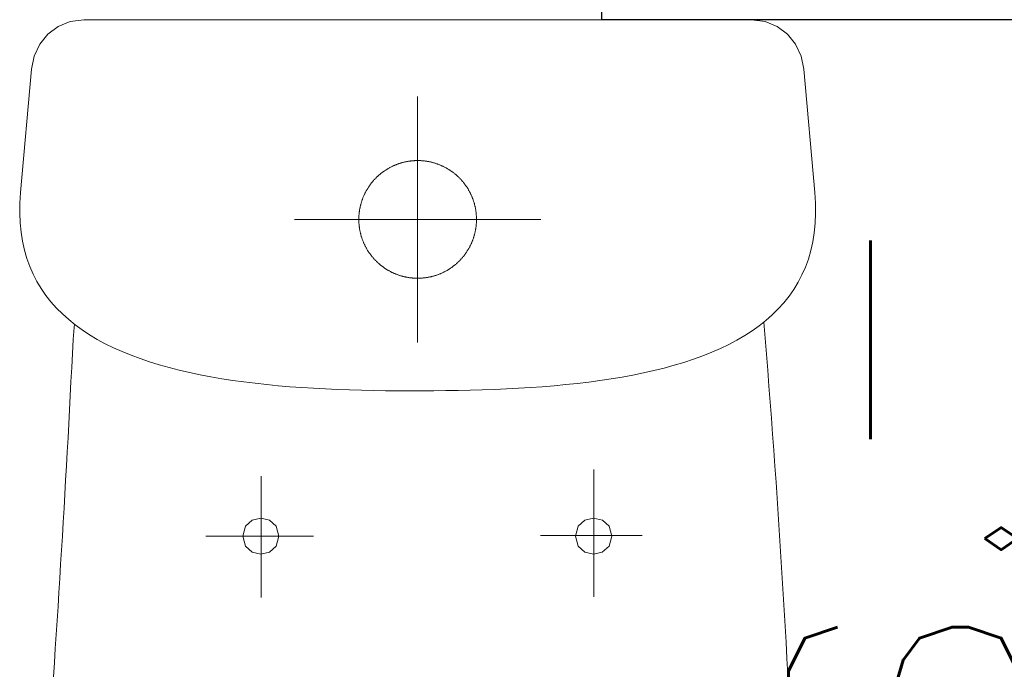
# Model space of a CAD drawing. Header units: inches. Extents: x 27484 to 71626, y -45113 to 39.
# Tile 270 of 280: x 35103 to 35149, y -22939 to -22909. Entities that reach past the tile are written whole.
import ezdxf
from ezdxf.enums import TextEntityAlignment as Align

# ---------------------------------------------------------------- set-up
doc = ezdxf.new("R2010")
doc.units = ezdxf.units.IN
doc.header["$LTSCALE"] = 50
doc.header["$MEASUREMENT"] = 0
doc.layers.add('A-ARMATURA', color=45, linetype='Continuous', lineweight=5)
for name, color, linetype in [('B-IWE', 2, 'Continuous'), ('R-MET-IWE', 2, 'Continuous'), ('rz_wentylacja', 10, 'Continuous')]:
    doc.layers.add(name, color=color, linetype=linetype)
doc.styles.get("Standard").update_dxf_attribs({"font": 'romans.shx'})

# ---------------------------------------------------------------- blocks, each defined once
blk = doc.blocks.new('A$C04280096')
at = {"layer": 'A-ARMATURA'}
for p, q in [((-161.82, -0.83), (-155.43, 0)), ((-155.43, 0), (155.43, 0)), ((155.43, 0), (161.82, -0.83)), ((-172.25, -6.79), (-167.48, -3.17)), ((-167.48, -3.17), (-161.82, -0.83)), ((161.82, -0.83), (167.48, -3.17)), ((167.48, -3.17), (172.25, -6.79)), ((-176, -11.46), (-172.25, -6.79)), ((172.25, -6.79), (176, -11.47)), ((-178.58, -16.96), (-176, -11.46)), ((176, -11.47), (178.58, -16.97)), ((-179.85, -23.06), (-178.58, -16.96)), ((178.58, -16.97), (179.85, -23.06)), ((-184.97, -80.5), (-179.85, -23.06)), ((179.85, -23.06), (184.97, -80.5)), ((0, -150.3), (0, -35.69)), ((-12.66, -68.7), (-12.92, -68.83)), ((-12.41, -68.57), (-12.66, -68.7)), ((-12.15, -68.44), (-12.41, -68.57)), ((-11.89, -68.31), (-12.15, -68.44)), ((-11.63, -68.19), (-11.89, -68.31)), ((-11.37, -68.07), (-11.63, -68.19)), ((-11.11, -67.95), (-11.37, -68.07)), ((-10.85, -67.84), (-11.11, -67.95)), ((-10.58, -67.72), (-10.85, -67.84)), ((-10.32, -67.62), (-10.58, -67.72)), ((-10.05, -67.51), (-10.32, -67.62)), ((-9.79, -67.4), (-10.05, -67.51)), ((-9.52, -67.3), (-9.79, -67.4)), ((-9.25, -67.21), (-9.52, -67.3)), ((-8.98, -67.11), (-9.25, -67.21)), ((-8.71, -67.02), (-8.98, -67.11)), ((-8.43, -66.93), (-8.71, -67.02)), ((-8.16, -66.84), (-8.43, -66.93)), ((-7.89, -66.76), (-8.16, -66.84)), ((-7.61, -66.68), (-7.89, -66.76)), ((-7.33, -66.6), (-7.61, -66.68)), ((-7.06, -66.52), (-7.33, -66.6)), ((-6.78, -66.45), (-7.06, -66.52)), ((-6.5, -66.38), (-6.78, -66.45)), ((-6.22, -66.31), (-6.5, -66.38)), ((-5.94, -66.25), (-6.22, -66.31)), ((-5.66, -66.19), (-5.94, -66.25)), ((-5.38, -66.13), (-5.66, -66.19)), ((-5.1, -66.08), (-5.38, -66.13)), ((-4.82, -66.02), (-5.1, -66.08)), ((-4.54, -65.97), (-4.82, -66.02)), ((-4.25, -65.93), (-4.54, -65.97)), ((-3.97, -65.89), (-4.25, -65.93)), ((-3.68, -65.85), (-3.97, -65.89)), ((-3.4, -65.81), (-3.68, -65.85)), ((-3.12, -65.77), (-3.4, -65.81)), ((-2.83, -65.74), (-3.12, -65.77)), ((-2.54, -65.72), (-2.83, -65.74)), ((-2.26, -65.69), (-2.54, -65.72)), ((-1.97, -65.67), (-2.26, -65.69)), ((-1.69, -65.65), (-1.97, -65.67)), ((-1.4, -65.63), (-1.69, -65.65)), ((-1.11, -65.62), (-1.4, -65.63)), ((-0.83, -65.61), (-1.11, -65.62)), ((-0.54, -65.6), (-0.83, -65.61)), ((-0.25, -65.6), (-0.54, -65.6)), ((0.03, -65.6), (-0.25, -65.6)), ((0.32, -65.6), (0.03, -65.6)), ((0.61, -65.6), (0.32, -65.6)), ((0.89, -65.61), (0.61, -65.6)), ((1.18, -65.62), (0.89, -65.61)), ((1.47, -65.64), (1.18, -65.62)), ((1.75, -65.65), (1.47, -65.64)), ((2.04, -65.67), (1.75, -65.65)), ((2.33, -65.7), (2.04, -65.67)), ((2.61, -65.72), (2.33, -65.7)), ((2.9, -65.75), (2.61, -65.72)), ((3.18, -65.78), (2.9, -65.75)), ((3.47, -65.82), (3.18, -65.78)), ((3.75, -65.86), (3.47, -65.82)), ((4.04, -65.9), (3.75, -65.86)), ((4.32, -65.94), (4.04, -65.9)), ((4.6, -65.99), (4.32, -65.94)), ((4.88, -66.04), (4.6, -65.99)), ((5.17, -66.09), (4.88, -66.04)), ((5.45, -66.14), (5.17, -66.09)), ((5.73, -66.2), (5.45, -66.14)), ((6.01, -66.26), (5.73, -66.2)), ((6.29, -66.33), (6.01, -66.26)), ((6.57, -66.4), (6.29, -66.33)), ((6.85, -66.47), (6.57, -66.4)), ((7.12, -66.54), (6.85, -66.47)), ((7.4, -66.62), (7.12, -66.54)), ((7.68, -66.69), (7.4, -66.62)), ((7.95, -66.78), (7.68, -66.69)), ((8.22, -66.86), (7.95, -66.78)), ((8.5, -66.95), (8.22, -66.86)), ((8.77, -67.04), (8.5, -66.95)), ((9.04, -67.13), (8.77, -67.04)), ((9.31, -67.23), (9.04, -67.13)), ((9.58, -67.33), (9.31, -67.23)), ((9.85, -67.43), (9.58, -67.33)), ((10.12, -67.53), (9.85, -67.43)), ((10.38, -67.64), (10.12, -67.53)), ((10.65, -67.75), (10.38, -67.64)), ((10.91, -67.86), (10.65, -67.75)), ((11.17, -67.98), (10.91, -67.86)), ((11.43, -68.1), (11.17, -67.98)), ((11.69, -68.22), (11.43, -68.1)), ((11.95, -68.34), (11.69, -68.22)), ((12.21, -68.47), (11.95, -68.34)), ((12.47, -68.6), (12.21, -68.47)), ((12.72, -68.73), (12.47, -68.6)), ((12.98, -68.86), (12.72, -68.73)), ((-18.94, -73.2), (-19.14, -73.39)), ((-18.73, -73), (-18.94, -73.2)), ((-18.52, -72.8), (-18.73, -73)), ((-18.31, -72.61), (-18.52, -72.8)), ((-18.09, -72.42), (-18.31, -72.61)), ((-17.87, -72.23), (-18.09, -72.42)), ((-17.66, -72.05), (-17.87, -72.23)), ((-17.44, -71.86), (-17.66, -72.05)), ((-17.21, -71.68), (-17.44, -71.86)), ((-16.99, -71.5), (-17.21, -71.68)), ((-16.76, -71.32), (-16.99, -71.5)), ((-16.54, -71.15), (-16.76, -71.32)), ((-16.31, -70.98), (-16.54, -71.15)), ((-16.08, -70.81), (-16.31, -70.98)), ((-15.84, -70.64), (-16.08, -70.81)), ((-15.61, -70.48), (-15.84, -70.64)), ((-15.37, -70.32), (-15.61, -70.48)), ((-15.13, -70.16), (-15.37, -70.32)), ((-14.89, -70), (-15.13, -70.16)), ((-14.65, -69.84), (-14.89, -70)), ((-14.41, -69.69), (-14.65, -69.84)), ((-14.16, -69.54), (-14.41, -69.69)), ((-13.92, -69.39), (-14.16, -69.54)), ((-13.67, -69.25), (-13.92, -69.39)), ((-13.42, -69.11), (-13.67, -69.25)), ((-13.17, -68.97), (-13.42, -69.11)), ((-12.92, -68.83), (-13.17, -68.97)), ((13.23, -69), (12.98, -68.86)), ((13.48, -69.14), (13.23, -69)), ((13.73, -69.28), (13.48, -69.14)), ((13.97, -69.43), (13.73, -69.28)), ((14.22, -69.58), (13.97, -69.43)), ((14.46, -69.73), (14.22, -69.58)), ((14.71, -69.88), (14.46, -69.73)), ((14.95, -70.03), (14.71, -69.88)), ((15.19, -70.19), (14.95, -70.03)), ((15.43, -70.35), (15.19, -70.19)), ((15.66, -70.52), (15.43, -70.35)), ((15.9, -70.68), (15.66, -70.52)), ((16.13, -70.85), (15.9, -70.68)), ((16.36, -71.02), (16.13, -70.85)), ((16.59, -71.19), (16.36, -71.02)), ((16.82, -71.37), (16.59, -71.19)), ((17.04, -71.54), (16.82, -71.37)), ((17.27, -71.72), (17.04, -71.54)), ((17.49, -71.91), (17.27, -71.72)), ((17.71, -72.09), (17.49, -71.91)), ((17.93, -72.28), (17.71, -72.09)), ((18.14, -72.46), (17.93, -72.28)), ((18.36, -72.66), (18.14, -72.46)), ((18.57, -72.85), (18.36, -72.66)), ((18.78, -73.04), (18.57, -72.85)), ((18.99, -73.24), (18.78, -73.04)), ((19.19, -73.44), (18.99, -73.24)), ((-22.8, -77.8), (-22.96, -78.04)), ((-22.64, -77.57), (-22.8, -77.8)), ((-22.48, -77.33), (-22.64, -77.57)), ((-22.31, -77.09), (-22.48, -77.33)), ((-22.14, -76.86), (-22.31, -77.09)), ((-21.97, -76.63), (-22.14, -76.86)), ((-21.8, -76.4), (-21.97, -76.63)), ((-21.63, -76.17), (-21.8, -76.4)), ((-21.45, -75.95), (-21.63, -76.17)), ((-21.27, -75.73), (-21.45, -75.95)), ((-21.09, -75.5), (-21.27, -75.73)), ((-20.9, -75.28), (-21.09, -75.5)), ((-20.72, -75.07), (-20.9, -75.28)), ((-20.53, -74.85), (-20.72, -75.07)), ((-20.34, -74.64), (-20.53, -74.85)), ((-20.14, -74.42), (-20.34, -74.64)), ((-19.95, -74.21), (-20.14, -74.42)), ((-19.75, -74.01), (-19.95, -74.21)), ((-19.55, -73.8), (-19.75, -74.01)), ((-19.35, -73.6), (-19.55, -73.8)), ((-19.14, -73.39), (-19.35, -73.6)), ((19.39, -73.64), (19.19, -73.44)), ((19.6, -73.85), (19.39, -73.64)), ((19.8, -74.05), (19.6, -73.85)), ((19.99, -74.26), (19.8, -74.05)), ((20.19, -74.47), (19.99, -74.26)), ((20.38, -74.69), (20.19, -74.47)), ((20.57, -74.9), (20.38, -74.69)), ((20.76, -75.12), (20.57, -74.9)), ((20.95, -75.33), (20.76, -75.12)), ((21.13, -75.56), (20.95, -75.33)), ((21.31, -75.78), (21.13, -75.56)), ((21.49, -76), (21.31, -75.78)), ((21.67, -76.23), (21.49, -76)), ((21.84, -76.46), (21.67, -76.23)), ((22.01, -76.69), (21.84, -76.46)), ((22.18, -76.92), (22.01, -76.69)), ((22.35, -77.15), (22.18, -76.92)), ((22.51, -77.38), (22.35, -77.15)), ((22.68, -77.62), (22.51, -77.38)), ((22.84, -77.86), (22.68, -77.62)), ((22.99, -78.1), (22.84, -77.86)), ((-185.28, -85.38), (-184.97, -80.5)), ((-25.24, -82.34), (-25.35, -82.61)), ((-25.13, -82.08), (-25.24, -82.34)), ((-25.01, -81.82), (-25.13, -82.08)), ((-24.89, -81.56), (-25.01, -81.82)), ((-24.77, -81.3), (-24.89, -81.56)), ((-24.65, -81.04), (-24.77, -81.3)), ((-24.52, -80.78), (-24.65, -81.04)), ((-24.39, -80.52), (-24.52, -80.78)), ((-24.26, -80.27), (-24.39, -80.52)), ((-24.13, -80.02), (-24.26, -80.27)), ((-23.99, -79.76), (-24.13, -80.02)), ((-23.85, -79.51), (-23.99, -79.76)), ((-23.71, -79.26), (-23.85, -79.51)), ((-23.56, -79.02), (-23.71, -79.26)), ((-23.42, -78.77), (-23.56, -79.02)), ((-23.27, -78.53), (-23.42, -78.77)), ((-23.11, -78.28), (-23.27, -78.53)), ((-22.96, -78.04), (-23.11, -78.28)), ((23.15, -78.34), (22.99, -78.1)), ((23.3, -78.58), (23.15, -78.34)), ((23.45, -78.83), (23.3, -78.58)), ((23.6, -79.08), (23.45, -78.83)), ((23.74, -79.32), (23.6, -79.08)), ((23.88, -79.57), (23.74, -79.32)), ((24.02, -79.82), (23.88, -79.57)), ((24.16, -80.08), (24.02, -79.82)), ((24.29, -80.33), (24.16, -80.08)), ((24.42, -80.58), (24.29, -80.33)), ((24.55, -80.84), (24.42, -80.58)), ((24.68, -81.1), (24.55, -80.84)), ((24.8, -81.36), (24.68, -81.1)), ((24.92, -81.62), (24.8, -81.36)), ((25.04, -81.88), (24.92, -81.62)), ((25.16, -82.14), (25.04, -81.88)), ((25.27, -82.41), (25.16, -82.14)), ((25.38, -82.67), (25.27, -82.41)), ((184.97, -80.5), (185.28, -85.44)), ((-185.34, -90.09), (-185.28, -85.38)), ((-26.73, -86.98), (-26.79, -87.26)), ((-26.66, -86.7), (-26.73, -86.98)), ((-26.6, -86.42), (-26.66, -86.7)), ((-26.53, -86.15), (-26.6, -86.42)), ((-26.45, -85.87), (-26.53, -86.15)), ((-26.38, -85.59), (-26.45, -85.87)), ((-26.3, -85.32), (-26.38, -85.59)), ((-26.22, -85.04), (-26.3, -85.32)), ((-26.13, -84.77), (-26.22, -85.04)), ((-26.04, -84.49), (-26.13, -84.77)), ((-25.95, -84.22), (-26.04, -84.49)), ((-25.86, -83.95), (-25.95, -84.22)), ((-25.76, -83.68), (-25.86, -83.95)), ((-25.67, -83.41), (-25.76, -83.68)), ((-25.56, -83.14), (-25.67, -83.41)), ((-25.46, -82.88), (-25.56, -83.14)), ((-25.35, -82.61), (-25.46, -82.88)), ((25.48, -82.94), (25.38, -82.67)), ((25.59, -83.21), (25.48, -82.94)), ((25.69, -83.47), (25.59, -83.21)), ((25.79, -83.74), (25.69, -83.47)), ((25.88, -84.01), (25.79, -83.74)), ((25.98, -84.29), (25.88, -84.01)), ((26.07, -84.56), (25.98, -84.29)), ((26.15, -84.83), (26.07, -84.56)), ((26.24, -85.11), (26.15, -84.83)), ((26.32, -85.38), (26.24, -85.11)), ((26.4, -85.66), (26.32, -85.38)), ((26.47, -85.93), (26.4, -85.66)), ((26.54, -86.21), (26.47, -85.93)), ((26.61, -86.49), (26.54, -86.21)), ((26.68, -86.77), (26.61, -86.49)), ((26.74, -87.05), (26.68, -86.77)), ((26.8, -87.33), (26.74, -87.05)), ((185.28, -85.44), (185.34, -90.2)), ((-185.15, -94.62), (-185.34, -90.09)), ((-27.36, -91.52), (-27.37, -91.81)), ((-27.34, -91.24), (-27.36, -91.52)), ((-27.32, -90.95), (-27.34, -91.24)), ((-27.3, -90.67), (-27.32, -90.95)), ((-27.27, -90.38), (-27.3, -90.67)), ((-27.24, -90.09), (-27.27, -90.38)), ((-27.21, -89.81), (-27.24, -90.09)), ((-27.18, -89.52), (-27.21, -89.81)), ((-27.14, -89.24), (-27.18, -89.52)), ((-27.1, -88.96), (-27.14, -89.24)), ((-27.05, -88.67), (-27.1, -88.96)), ((-27.01, -88.39), (-27.05, -88.67)), ((-26.96, -88.11), (-27.01, -88.39)), ((-26.9, -87.82), (-26.96, -88.11)), ((-26.85, -87.54), (-26.9, -87.82)), ((-26.79, -87.26), (-26.85, -87.54)), ((26.86, -87.61), (26.8, -87.33)), ((26.92, -87.89), (26.86, -87.61)), ((26.97, -88.17), (26.92, -87.89)), ((27.02, -88.46), (26.97, -88.17)), ((27.06, -88.74), (27.02, -88.46)), ((27.11, -89.02), (27.06, -88.74)), ((27.15, -89.31), (27.11, -89.02)), ((27.18, -89.59), (27.15, -89.31)), ((27.22, -89.88), (27.18, -89.59)), ((27.25, -90.16), (27.22, -89.88)), ((27.28, -90.45), (27.25, -90.16)), ((27.3, -90.73), (27.28, -90.45)), ((27.32, -91.02), (27.3, -90.73)), ((27.34, -91.3), (27.32, -91.02)), ((27.36, -91.59), (27.34, -91.3)), ((27.37, -91.88), (27.36, -91.59)), ((185.34, -90.2), (185.15, -94.79)), ((-184.71, -99), (-185.15, -94.62)), ((-57.3, -92.99), (57.3, -92.99)), ((-27.39, -92.67), (-27.4, -92.96)), ((-27.4, -92.96), (-27.39, -93.24)), ((-27.38, -92.1), (-27.39, -92.38)), ((-27.39, -92.38), (-27.39, -92.67)), ((-27.39, -93.24), (-27.39, -93.53)), ((-27.39, -93.53), (-27.38, -93.82)), ((-27.37, -91.81), (-27.38, -92.1)), ((-27.38, -93.82), (-27.37, -94.1)), ((-27.37, -94.1), (-27.36, -94.39)), ((-27.36, -94.39), (-27.34, -94.68)), ((-27.34, -94.68), (-27.32, -94.96)), ((-27.32, -94.96), (-27.3, -95.25)), ((-27.3, -95.25), (-27.28, -95.54)), ((-27.28, -95.54), (-27.25, -95.82)), ((-27.25, -95.82), (-27.22, -96.11)), ((-27.22, -96.11), (-27.18, -96.39)), ((27.17, -96.46), (27.21, -96.18)), ((27.21, -96.18), (27.24, -95.89)), ((27.24, -95.89), (27.27, -95.61)), ((27.27, -95.61), (27.3, -95.32)), ((27.3, -95.32), (27.32, -95.04)), ((27.32, -95.04), (27.34, -94.75)), ((27.34, -94.75), (27.36, -94.46)), ((27.36, -94.46), (27.37, -94.18)), ((27.38, -92.16), (27.37, -91.88)), ((27.37, -94.18), (27.38, -93.89)), ((27.39, -92.45), (27.38, -92.16)), ((27.38, -93.89), (27.39, -93.6)), ((27.39, -92.74), (27.39, -92.45)), ((27.4, -93.03), (27.39, -92.74)), ((27.39, -93.32), (27.4, -93.03)), ((27.39, -93.6), (27.39, -93.32)), ((27.4, -92.99), (27.4, -92.99)), ((27.4, -93.03), (27.4, -93.03)), ((185.15, -94.79), (184.7, -99.21)), ((-184.04, -103.2), (-184.71, -99)), ((-27.18, -96.39), (-27.15, -96.68)), ((-27.15, -96.68), (-27.11, -96.96)), ((-27.11, -96.96), (-27.06, -97.24)), ((-27.06, -97.24), (-27.02, -97.53)), ((-27.02, -97.53), (-26.97, -97.81)), ((-26.97, -97.81), (-26.92, -98.09)), ((-26.92, -98.09), (-26.86, -98.37)), ((-26.86, -98.37), (-26.8, -98.65)), ((-26.8, -98.65), (-26.74, -98.93)), ((-26.74, -98.93), (-26.68, -99.21)), ((-26.68, -99.21), (-26.61, -99.49)), ((-26.61, -99.49), (-26.54, -99.77)), ((-26.54, -99.77), (-26.47, -100.05)), ((-26.47, -100.05), (-26.4, -100.33)), ((-26.4, -100.33), (-26.32, -100.6)), ((-26.32, -100.6), (-26.24, -100.88)), ((-26.24, -100.88), (-26.15, -101.15)), ((26.22, -100.95), (26.3, -100.67)), ((26.3, -100.67), (26.38, -100.4)), ((26.38, -100.4), (26.45, -100.12)), ((26.45, -100.12), (26.53, -99.84)), ((26.53, -99.84), (26.6, -99.56)), ((26.6, -99.56), (26.66, -99.28)), ((26.66, -99.28), (26.73, -99)), ((26.73, -99), (26.79, -98.72)), ((26.79, -98.72), (26.85, -98.44)), ((26.85, -98.44), (26.9, -98.16)), ((26.9, -98.16), (26.96, -97.88)), ((26.96, -97.88), (27.01, -97.6)), ((27.01, -97.6), (27.05, -97.32)), ((27.05, -97.32), (27.1, -97.03)), ((27.1, -97.03), (27.14, -96.75)), ((27.14, -96.75), (27.17, -96.46)), ((184.7, -99.21), (184.02, -103.46)), ((-183.13, -107.25), (-184.04, -103.2)), ((-26.15, -101.15), (-26.07, -101.42)), ((-26.07, -101.42), (-25.98, -101.7)), ((-25.98, -101.7), (-25.88, -101.97)), ((-25.88, -101.97), (-25.79, -102.24)), ((-25.79, -102.24), (-25.69, -102.51)), ((-25.69, -102.51), (-25.59, -102.78)), ((-25.59, -102.78), (-25.48, -103.04)), ((-25.48, -103.04), (-25.38, -103.31)), ((-25.38, -103.31), (-25.27, -103.58)), ((-25.27, -103.58), (-25.16, -103.84)), ((-25.16, -103.84), (-25.04, -104.1)), ((-25.04, -104.1), (-24.92, -104.36)), ((-24.92, -104.36), (-24.8, -104.62)), ((-24.8, -104.62), (-24.68, -104.88)), ((-24.68, -104.88), (-24.55, -105.14)), ((-24.55, -105.14), (-24.43, -105.4)), ((-24.43, -105.4), (-24.29, -105.65)), ((24.26, -105.72), (24.39, -105.46)), ((24.39, -105.46), (24.52, -105.21)), ((24.52, -105.21), (24.65, -104.95)), ((24.65, -104.95), (24.77, -104.69)), ((24.77, -104.69), (24.89, -104.43)), ((24.89, -104.43), (25.01, -104.17)), ((25.01, -104.17), (25.13, -103.91)), ((25.13, -103.91), (25.24, -103.64)), ((25.24, -103.64), (25.35, -103.38)), ((25.35, -103.38), (25.46, -103.11)), ((25.46, -103.11), (25.56, -102.85)), ((25.56, -102.85), (25.66, -102.58)), ((25.66, -102.58), (25.76, -102.31)), ((25.76, -102.31), (25.86, -102.04)), ((25.86, -102.04), (25.95, -101.77)), ((25.95, -101.77), (26.04, -101.49)), ((26.04, -101.49), (26.13, -101.22)), ((26.13, -101.22), (26.22, -100.95)), ((184.02, -103.46), (183.1, -107.54)), ((-182, -111.14), (-183.13, -107.25)), ((-24.29, -105.65), (-24.16, -105.91)), ((-24.16, -105.91), (-24.02, -106.16)), ((-24.02, -106.16), (-23.88, -106.41)), ((-23.88, -106.41), (-23.74, -106.66)), ((-23.74, -106.66), (-23.6, -106.91)), ((-23.6, -106.91), (-23.45, -107.15)), ((-23.45, -107.15), (-23.3, -107.4)), ((-23.3, -107.4), (-23.15, -107.64)), ((-23.15, -107.64), (-23, -107.88)), ((-23, -107.88), (-22.84, -108.12)), ((-22.84, -108.12), (-22.68, -108.36)), ((-22.68, -108.36), (-22.52, -108.6)), ((-22.52, -108.6), (-22.35, -108.83)), ((-22.35, -108.83), (-22.18, -109.07)), ((-22.18, -109.07), (-22.01, -109.3)), ((-22.01, -109.3), (-21.84, -109.53)), ((-21.84, -109.53), (-21.67, -109.76)), ((-21.67, -109.76), (-21.49, -109.98)), ((-21.49, -109.98), (-21.31, -110.21)), ((21.27, -110.26), (21.45, -110.04)), ((21.45, -110.04), (21.62, -109.81)), ((21.62, -109.81), (21.8, -109.59)), ((21.8, -109.59), (21.97, -109.36)), ((21.97, -109.36), (22.14, -109.13)), ((22.14, -109.13), (22.31, -108.89)), ((22.31, -108.89), (22.47, -108.66)), ((22.47, -108.66), (22.64, -108.42)), ((22.64, -108.42), (22.8, -108.18)), ((22.8, -108.18), (22.96, -107.94)), ((22.96, -107.94), (23.11, -107.7)), ((23.11, -107.7), (23.26, -107.46)), ((23.26, -107.46), (23.41, -107.22)), ((23.41, -107.22), (23.56, -106.97)), ((23.56, -106.97), (23.71, -106.72)), ((23.71, -106.72), (23.85, -106.47)), ((23.85, -106.47), (23.99, -106.22)), ((23.99, -106.22), (24.13, -105.97)), ((24.13, -105.97), (24.26, -105.72)), ((183.1, -107.54), (181.95, -111.46)), ((-180.65, -114.88), (-182, -111.14)), ((-21.31, -110.21), (-21.13, -110.43)), ((-21.13, -110.43), (-20.95, -110.65)), ((-20.95, -110.65), (-20.76, -110.87)), ((-20.76, -110.87), (-20.57, -111.08)), ((-20.57, -111.08), (-20.38, -111.3)), ((-20.38, -111.3), (-20.19, -111.51)), ((-20.19, -111.51), (-19.99, -111.72)), ((-19.99, -111.72), (-19.8, -111.93)), ((-19.8, -111.93), (-19.6, -112.13)), ((-19.6, -112.13), (-19.4, -112.34)), ((-19.4, -112.34), (-19.19, -112.54)), ((-19.19, -112.54), (-18.99, -112.74)), ((-18.99, -112.74), (-18.78, -112.94)), ((-18.78, -112.94), (-18.57, -113.13)), ((-18.57, -113.13), (-18.36, -113.33)), ((-18.36, -113.33), (-18.14, -113.52)), ((-18.14, -113.52), (-17.93, -113.71)), ((-17.93, -113.71), (-17.71, -113.89)), ((-17.71, -113.89), (-17.49, -114.08)), ((-17.49, -114.08), (-17.27, -114.26)), ((-17.27, -114.26), (-17.04, -114.44)), ((-17.04, -114.44), (-16.82, -114.62)), ((-16.82, -114.62), (-16.59, -114.79)), ((16.76, -114.66), (16.99, -114.49)), ((16.99, -114.49), (17.21, -114.31)), ((17.21, -114.31), (17.43, -114.12)), ((17.43, -114.12), (17.65, -113.94)), ((17.65, -113.94), (17.87, -113.76)), ((17.87, -113.76), (18.09, -113.57)), ((18.09, -113.57), (18.3, -113.38)), ((18.3, -113.38), (18.52, -113.18)), ((18.52, -113.18), (18.73, -112.99)), ((18.73, -112.99), (18.94, -112.79)), ((18.94, -112.79), (19.14, -112.59)), ((19.14, -112.59), (19.35, -112.39)), ((19.35, -112.39), (19.55, -112.19)), ((19.55, -112.19), (19.75, -111.98)), ((19.75, -111.98), (19.95, -111.77)), ((19.95, -111.77), (20.14, -111.56)), ((20.14, -111.56), (20.33, -111.35)), ((20.33, -111.35), (20.53, -111.14)), ((20.53, -111.14), (20.71, -110.92)), ((20.71, -110.92), (20.9, -110.7)), ((20.9, -110.7), (21.09, -110.48)), ((21.09, -110.48), (21.27, -110.26)), ((181.95, -111.46), (180.58, -115.23)), ((-179.08, -118.47), (-180.65, -114.88)), ((-177.3, -121.91), (-179.08, -118.47)), ((-16.59, -114.79), (-16.36, -114.96)), ((-16.36, -114.96), (-16.13, -115.14)), ((-16.13, -115.14), (-15.9, -115.3)), ((-15.9, -115.3), (-15.66, -115.47)), ((-15.66, -115.47), (-15.43, -115.63)), ((-15.43, -115.63), (-15.19, -115.79)), ((-15.19, -115.79), (-14.95, -115.95)), ((-14.95, -115.95), (-14.71, -116.1)), ((-14.71, -116.1), (-14.47, -116.26)), ((-14.47, -116.26), (-14.22, -116.41)), ((-14.22, -116.41), (-13.98, -116.55)), ((-13.98, -116.55), (-13.73, -116.7)), ((-13.73, -116.7), (-13.48, -116.84)), ((-13.48, -116.84), (-13.23, -116.98)), ((-13.23, -116.98), (-12.98, -117.12)), ((-12.98, -117.12), (-12.72, -117.25)), ((-12.72, -117.25), (-12.47, -117.39)), ((-12.47, -117.39), (-12.21, -117.52)), ((-12.21, -117.52), (-11.96, -117.64)), ((-11.96, -117.64), (-11.7, -117.77)), ((-11.7, -117.77), (-11.44, -117.89)), ((-11.44, -117.89), (-11.18, -118.01)), ((-11.18, -118.01), (-10.91, -118.12)), ((-10.91, -118.12), (-10.65, -118.23)), ((-10.65, -118.23), (-10.38, -118.34)), ((-10.38, -118.34), (-10.12, -118.45)), ((-10.12, -118.45), (-9.85, -118.56)), ((-9.85, -118.56), (-9.58, -118.66)), ((-9.58, -118.66), (-9.31, -118.76)), ((-9.31, -118.76), (-9.04, -118.85)), ((-9.04, -118.85), (-8.77, -118.95)), ((-8.77, -118.95), (-8.5, -119.04)), ((-8.5, -119.04), (-8.23, -119.12)), ((-8.23, -119.12), (-7.95, -119.21)), ((-7.95, -119.21), (-7.68, -119.29)), ((7.88, -119.23), (8.16, -119.15)), ((8.16, -119.15), (8.43, -119.06)), ((8.43, -119.06), (8.7, -118.97)), ((8.7, -118.97), (8.97, -118.88)), ((8.97, -118.88), (9.25, -118.78)), ((9.25, -118.78), (9.52, -118.68)), ((9.52, -118.68), (9.78, -118.58)), ((9.78, -118.58), (10.05, -118.48)), ((10.05, -118.48), (10.32, -118.37)), ((10.32, -118.37), (10.58, -118.26)), ((10.58, -118.26), (10.85, -118.15)), ((10.85, -118.15), (11.11, -118.03)), ((11.11, -118.03), (11.37, -117.92)), ((11.37, -117.92), (11.63, -117.8)), ((11.63, -117.8), (11.89, -117.67)), ((11.89, -117.67), (12.15, -117.55)), ((12.15, -117.55), (12.4, -117.42)), ((12.4, -117.42), (12.66, -117.29)), ((12.66, -117.29), (12.91, -117.15)), ((12.91, -117.15), (13.17, -117.02)), ((13.17, -117.02), (13.42, -116.88)), ((13.42, -116.88), (13.67, -116.74)), ((13.67, -116.74), (13.91, -116.59)), ((13.91, -116.59), (14.16, -116.44)), ((14.16, -116.44), (14.41, -116.3)), ((14.41, -116.3), (14.65, -116.14)), ((14.65, -116.14), (14.89, -115.99)), ((14.89, -115.99), (15.13, -115.83)), ((15.13, -115.83), (15.37, -115.67)), ((15.37, -115.67), (15.6, -115.51)), ((15.6, -115.51), (15.84, -115.34)), ((15.84, -115.34), (16.07, -115.18)), ((16.07, -115.18), (16.3, -115.01)), ((16.3, -115.01), (16.53, -114.84)), ((16.53, -114.84), (16.76, -114.66)), ((178.98, -118.84), (177.18, -122.29)), ((180.58, -115.23), (178.98, -118.84)), ((-175.32, -125.21), (-177.3, -121.91)), ((-7.68, -119.29), (-7.4, -119.37)), ((-7.4, -119.37), (-7.13, -119.45)), ((-7.13, -119.45), (-6.85, -119.52)), ((-6.85, -119.52), (-6.57, -119.59)), ((-6.57, -119.59), (-6.29, -119.66)), ((-6.29, -119.66), (-6.01, -119.72)), ((-6.01, -119.72), (-5.73, -119.78)), ((-5.73, -119.78), (-5.45, -119.84)), ((-5.45, -119.84), (-5.17, -119.9)), ((-5.17, -119.9), (-4.89, -119.95)), ((-4.89, -119.95), (-4.6, -120)), ((-4.6, -120), (-4.32, -120.04)), ((-4.32, -120.04), (-4.04, -120.09)), ((-4.04, -120.09), (-3.75, -120.13)), ((-3.75, -120.13), (-3.47, -120.17)), ((-3.47, -120.17), (-3.18, -120.2)), ((-3.18, -120.2), (-2.9, -120.23)), ((-2.9, -120.23), (-2.61, -120.26)), ((-2.61, -120.26), (-2.33, -120.29)), ((-2.33, -120.29), (-2.04, -120.31)), ((-2.04, -120.31), (-1.76, -120.33)), ((-1.76, -120.33), (-1.47, -120.35)), ((-1.47, -120.35), (-1.18, -120.36)), ((-1.18, -120.36), (-0.9, -120.37)), ((-0.9, -120.37), (-0.61, -120.38)), ((-0.61, -120.38), (-0.32, -120.39)), ((-0.32, -120.39), (-0.04, -120.39)), ((-0.04, -120.39), (0.25, -120.39)), ((0.25, -120.39), (0.54, -120.38)), ((0.54, -120.38), (0.82, -120.38)), ((0.82, -120.38), (1.11, -120.37)), ((1.11, -120.37), (1.4, -120.35)), ((1.4, -120.35), (1.68, -120.34)), ((1.68, -120.34), (1.97, -120.32)), ((1.97, -120.32), (2.26, -120.29)), ((2.26, -120.29), (2.54, -120.27)), ((2.54, -120.27), (2.83, -120.24)), ((2.83, -120.24), (3.11, -120.21)), ((3.11, -120.21), (3.4, -120.18)), ((3.4, -120.18), (3.68, -120.14)), ((3.68, -120.14), (3.97, -120.1)), ((3.97, -120.1), (4.25, -120.06)), ((4.25, -120.06), (4.53, -120.01)), ((4.53, -120.01), (4.82, -119.96)), ((4.82, -119.96), (5.1, -119.91)), ((5.1, -119.91), (5.38, -119.85)), ((5.38, -119.85), (5.66, -119.8)), ((5.66, -119.8), (5.94, -119.74)), ((5.94, -119.74), (6.22, -119.67)), ((6.22, -119.67), (6.5, -119.61)), ((6.5, -119.61), (6.78, -119.54)), ((6.78, -119.54), (7.06, -119.46)), ((7.06, -119.46), (7.33, -119.39)), ((7.33, -119.39), (7.61, -119.31)), ((7.61, -119.31), (7.88, -119.23)), ((177.18, -122.29), (175.16, -125.6)), ((-173.14, -128.36), (-175.32, -125.21)), ((-170.76, -131.37), (-173.14, -128.36)), ((175.16, -125.6), (172.95, -128.76)), ((-168.2, -134.25), (-170.76, -131.37)), ((170.54, -131.78), (167.94, -134.67)), ((172.95, -128.76), (170.54, -131.78)), ((-165.45, -137), (-168.2, -134.25)), ((-162.53, -139.61), (-165.45, -137)), ((165.16, -137.41), (162.19, -140.02)), ((167.94, -134.67), (165.16, -137.41)), ((-159.44, -142.1), (-162.53, -139.61)), ((-159.94, -143.35), (-159.8, -141.81)), ((-156.18, -144.47), (-159.44, -142.1)), ((162.19, -140.02), (159.06, -142.51)), ((161.15, -140.85), (161.32, -142.74)), ((-160.46, -148.9), (-159.94, -143.35)), ((-152.76, -146.71), (-156.18, -144.47)), ((-149.19, -148.84), (-152.76, -146.71)), ((155.76, -144.86), (152.29, -147.1)), ((159.06, -142.51), (155.76, -144.86)), ((161.32, -142.74), (161.82, -148.3)), ((-145.47, -150.85), (-149.19, -148.84)), ((-141.61, -152.75), (-145.47, -150.85)), ((144.91, -151.21), (140.99, -153.1)), ((148.67, -149.21), (144.91, -151.21)), ((152.29, -147.1), (148.67, -149.21)), ((-137.6, -154.55), (-141.61, -152.75)), ((-133.47, -156.23), (-137.6, -154.55)), ((136.94, -154.87), (132.76, -156.54)), ((140.99, -153.1), (136.94, -154.87)), ((-129.21, -157.82), (-133.47, -156.23)), ((-124.83, -159.3), (-129.21, -157.82)), ((-120.34, -160.69), (-124.83, -159.3)), ((124.02, -159.56), (119.47, -160.93)), ((128.45, -158.1), (124.02, -159.56)), ((132.76, -156.54), (128.45, -158.1)), ((-115.74, -161.98), (-120.34, -160.69)), ((-111.03, -163.18), (-115.74, -161.98)), ((-106.22, -164.3), (-111.03, -163.18)), ((-101.32, -165.33), (-106.22, -164.3)), ((105.2, -164.47), (100.25, -165.48)), ((110.06, -163.38), (105.2, -164.47)), ((114.82, -162.2), (110.06, -163.38)), ((119.47, -160.93), (114.82, -162.2)), ((-96.34, -166.28), (-101.32, -165.33)), ((-91.27, -167.15), (-96.34, -166.28)), ((-86.13, -167.94), (-91.27, -167.15)), ((-80.92, -168.66), (-86.13, -167.94)), ((-75.64, -169.31), (-80.92, -168.66)), ((-70.3, -169.9), (-75.64, -169.31)), ((74.31, -169.36), (68.93, -169.93)), ((79.64, -168.73), (74.31, -169.36)), ((84.9, -168.03), (79.64, -168.73)), ((90.09, -167.25), (84.9, -168.03)), ((95.21, -166.41), (90.09, -167.25)), ((100.25, -165.48), (95.21, -166.41)), ((-64.91, -170.42), (-70.3, -169.9)), ((-59.47, -170.88), (-64.91, -170.42)), ((-53.99, -171.29), (-59.47, -170.88)), ((-48.48, -171.63), (-53.99, -171.29)), ((-42.93, -171.93), (-48.48, -171.63)), ((-37.36, -172.18), (-42.93, -171.93)), ((-31.76, -172.38), (-37.36, -172.18)), ((-26.15, -172.54), (-31.76, -172.38)), ((-20.54, -172.66), (-26.15, -172.54)), ((-14.92, -172.75), (-20.54, -172.66)), ((-9.3, -172.8), (-14.92, -172.75)), ((-3.69, -172.82), (-9.3, -172.8)), ((1.9, -172.81), (-3.69, -172.82)), ((7.53, -172.78), (1.9, -172.81)), ((1.9, -172.81), (1.9, -172.81)), ((13.18, -172.71), (7.53, -172.78)), ((18.82, -172.62), (13.18, -172.71)), ((24.47, -172.5), (18.82, -172.62)), ((30.11, -172.34), (24.47, -172.5)), ((35.74, -172.14), (30.11, -172.34)), ((41.35, -171.9), (35.74, -172.14)), ((46.93, -171.61), (41.35, -171.9)), ((52.49, -171.27), (46.93, -171.61)), ((58.01, -170.88), (52.49, -171.27)), ((63.5, -170.43), (58.01, -170.88)), ((68.93, -169.93), (63.5, -170.43)), ((82.03, -209.47), (82.03, -268.73)), ((-72.95, -212.51), (-72.95, -269.03)), ((-80.17, -235.82), (-77.06, -233.02)), ((-77.06, -233.02), (-73.01, -232.08)), ((-73.01, -232.08), (-68.97, -233.02)), ((-68.97, -233.02), (-65.86, -235.82)), ((74.8, -235.82), (77.92, -233.02)), ((77.92, -233.02), (81.96, -232.08)), ((81.96, -232.08), (86.01, -233.02)), ((86.01, -233.02), (89.12, -235.82)), ((-81.42, -240.48), (-80.17, -235.82)), ((-65.86, -235.82), (-64.61, -240.48)), ((73.56, -240.48), (74.8, -235.82)), ((89.12, -235.82), (90.37, -240.48)), ((-98.64, -240.47), (-48.47, -240.47)), ((-80.17, -245.15), (-81.42, -240.48)), ((-64.61, -240.49), (-65.86, -245.15)), ((-64.61, -240.48), (-64.61, -240.49)), ((57.18, -240.16), (104.61, -240.16)), ((74.8, -245.15), (73.56, -240.48)), ((90.37, -240.49), (89.12, -245.15)), ((90.37, -240.48), (90.37, -240.49)), ((-77.06, -247.95), (-80.17, -245.15)), ((-65.86, -245.15), (-68.97, -247.95)), ((77.92, -247.95), (74.8, -245.15)), ((89.12, -245.15), (86, -247.95)), ((-73.01, -248.89), (-77.06, -247.95)), ((-68.97, -247.95), (-73.01, -248.89)), ((81.96, -248.89), (77.92, -247.95)), ((86, -247.95), (81.96, -248.89))]:
    blk.add_line(p, q, dxfattribs=at)
at = {"layer": 'A-ARMATURA', "linetype": 'Continuous'}
for centre, radius, start, end in [((-8576.26, 264.4), 8425.94, 355.762455, 357.188478), ((-5010.96, -574.67), 5190.32, 2.07305, 4.71198)]:
    blk.add_arc(centre, radius, start, end, dxfattribs=at)
blk = doc.blocks.new('A$C6D4569AD')
at = {"layer": 'A-ARMATURA', "xscale": -0.09999999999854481, "yscale": 0.1000000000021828, "zscale": 0.1, "rotation": 270}
blk.add_blockref('A$C04280096', (15.03, 0), dxfattribs=at)
blk = doc.blocks.new('IWE0W011')
at = {"layer": 'B-IWE'}
blk.add_lwpolyline([(0, 0), (25, 0), (25, 25), (0, 25), (0, 0)], dxfattribs=at)
at = {"layer": 'R-MET-IWE', "width": 0.75}
blk.add_attdef('NR', text='', height=9.5, dxfattribs=at).set_placement((12.5, 37), align=Align.MIDDLE)

msp = doc.modelspace()

# ---------------------------------------------------------------- block references
at = {"layer": 'A-ARMATURA', "lineweight": -3, "xscale": -1, "rotation": 270}
msp.add_blockref('A$C6D4569AD', (35121.89863, -22923.99927), dxfattribs=at)
at = {"layer": 'rz_wentylacja'}
ref = msp.add_blockref('IWE0W011', (35130.48246, -22883.96968), dxfattribs=dict(at, xscale=-1, rotation=180))
ref.add_attrib('NR', 'k.s.-', (35149.83816, -22958.33264), dxfattribs={"layer": 'R-MET-IWE', "height": 16, "rotation": 90, "width": 0.75})

doc.saveas('drawing.dxf')
